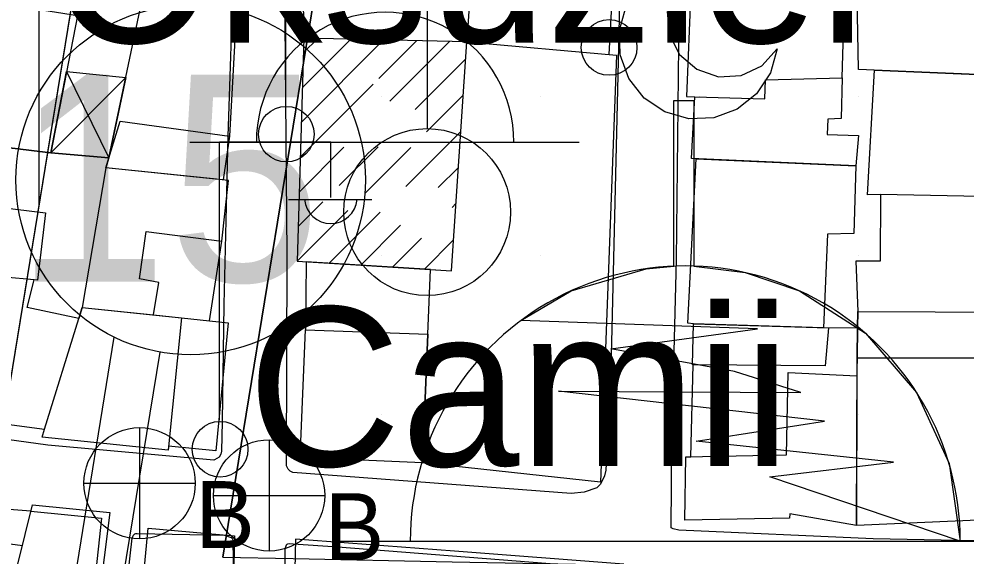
# Model space of a CAD drawing. Extents: x 417997 to 421451, y 4451742 to 4455216.
# Drawn here: x 419198.9 to 419258.5, y 4453119.4 to 4453153.2 of the extents above; entities that cross this region are included whole.
import ezdxf

# ---------------------------------------------------------------- set-up
doc = ezdxf.new("R2010")
doc.units = 0
for name, color, linetype in [('ADAKENARI', 7, 'Continuous'), ('B_Dini tesis', 7, 'Continuous'), ('B_Mesken', 7, 'Continuous'), ('B_Sundurma', 7, 'Continuous'), ('B_Tarama', 7, 'Continuous'), ('B_Teras', 7, 'Continuous'), ('Default', 7, 'Continuous'), ('KALDIRIM', 7, 'Continuous'), ('KD_DAIRE', 7, 'Continuous'), ('KD_YGEN', 7, 'Continuous'), ('LJ_SEMBOL', 7, 'Continuous'), ('PL_KON_MEV_350', 7, 'Continuous'), ('PL_SAY_DINI_TESIS', 7, 'Continuous'), ('S_Cami_Mescid', 7, 'Continuous'), ('S_Elektrik_Diregi', 7, 'Continuous'), ('S_Minare', 7, 'Continuous'), ('S_Rogar_Kapagi_Buski', 7, 'Continuous'), ('Sinir_Duvar_tek_tarafa_ait', 7, 'Continuous'), ('TR_DINITESIS', 7, 'Continuous'), ('TR_ORTAYOGUNKONUT', 7, 'Continuous'), ('Y_Yapi', 7, 'Continuous'), ('Yol_Sose', 7, 'Continuous')]:
    doc.layers.add(name, color=color, linetype=linetype)

# ---------------------------------------------------------------- blocks, each defined once
blk = doc.blocks.new('POINT_DISPLAY')
at = {"layer": 'Default'}
blk.add_line((0, 0), (0, 0), dxfattribs=at)

msp = doc.modelspace()

# ---------------------------------------------------------------- linework, layer by layer
at = {"layer": 'ADAKENARI'}
for p, q in [((419212.192, 4453215.37), (419197.343, 4453124.46)), ((419212.192, 4453215.37), (419197.343, 4453124.46)), ((419211.699, 4453119.301), (419222.131, 4453183.165)), ((419211.699, 4453119.301), (419222.131, 4453183.165))]:
    msp.add_line(p, q, dxfattribs=at)
at = {"layer": 'B_Dini tesis'}
msp.add_lwpolyline([(419216.379, 4453137.918), (419226.085, 4453137.324), (419227.043, 4453151.711), (419216.796, 4453151.955)], close=True, dxfattribs=at)
at = {"layer": 'B_Mesken'}
for points in [[(419251.687, 4453149.982), (419251.499, 4453160.206), (419261.697, 4453159.699), (419261.669, 4453149.559)], [(419216.796, 4453151.955), (419216.757, 4453158.563), (419227.434, 4453157.567), (419227.043, 4453151.711)], [(419212.154, 4453154.944), (419212.617, 4453154.912), (419212.116, 4453145.787), (419211.721, 4453143.028), (419204.326, 4453143.785), (419204.326, 4453143.785), (419204.524, 4453144.421), (419206.83, 4453155.384)], [(419245.843, 4453149.322), (419250.661, 4453149.449), (419250.81, 4453154.504), (419241.153, 4453155.004), (419240.882, 4453148.274), (419241.405, 4453148.258), (419245.793, 4453148.128)], [(419194.95, 4453145.458), (419196.437, 4453154.342), (419202.556, 4453153.374), (419200.865, 4453144.745)], [(419224.258, 4453125.25), (419224.595, 4453133.328), (419224.753, 4453137.406), (419226.085, 4453137.324), (419227.043, 4453151.711), (419236.458, 4453150.869), (419235.462, 4453124.023)], [(419241.183, 4453144.382), (419241.405, 4453148.258), (419245.793, 4453148.128), (419245.843, 4453149.322), (419250.661, 4453149.449), (419250.608, 4453146.899), (419249.763, 4453146.861), (419249.721, 4453145.89), (419251.686, 4453145.816), (419251.533, 4453143.915)], [(419253.075, 4453142.117), (419252.263, 4453142.1), (419252.707, 4453149.939), (419261.126, 4453149.582), (419261.468, 4453141.956)], [(419189.282, 4453146.126), (419194.95, 4453145.458), (419200.865, 4453144.745), (419204.524, 4453144.421), (419204.326, 4453143.785), (419202.849, 4453135.006), (419202.632, 4453134.315), (419199.375, 4453135.015), (419199.822, 4453136.756), (419196.075, 4453137.075), (419192.232, 4453137.569), (419191.36, 4453137.674), (419188.124, 4453138.063), (419187.547, 4453138.143)], [(419251.533, 4453143.915), (419251.392, 4453139.66), (419249.748, 4453139.618), (419249.497, 4453133.739), (419241.31, 4453133.972), (419240.953, 4453134.019), (419241.49, 4453144.368)], [(419210.853, 4453134.166), (419211.622, 4453139.176), (419212.041, 4453142.996), (419204.326, 4453143.785), (419202.849, 4453135.006), (419207.321, 4453134.541), (419209.083, 4453134.358)], [(419253.075, 4453142.117), (419253.068, 4453137.927), (419251.526, 4453137.92), (419251.645, 4453134.756), (419251.637, 4453133.756), (419251.612, 4453131.838), (419261.305, 4453131.823), (419261.382, 4453134.714), (419261.468, 4453141.956)], [(419196.075, 4453137.075), (419192.232, 4453137.569), (419188.124, 4453138.063), (419186.724, 4453129.186), (419200.475, 4453127.366), (419202.632, 4453134.315), (419199.375, 4453135.015), (419199.822, 4453136.756)], [(419224.595, 4453133.328), (419224.753, 4453137.406), (419216.946, 4453137.883), (419216.888, 4453133.613)], [(419211.255, 4453125.985), (419208.271, 4453126.297), (419208.245, 4453126.035), (419200.318, 4453126.862), (419200.475, 4453127.366), (419202.632, 4453134.315), (419202.849, 4453135.006), (419209.083, 4453134.358), (419212.032, 4453134.039)], [(419249.81, 4453133.731), (419251.637, 4453133.756), (419251.598, 4453130.719), (419251.565, 4453121.309), (419247.381, 4453122.026), (419247.351, 4453121.755), (419240.758, 4453121.625), (419240.838, 4453125.611), (419241.154, 4453125.618), (419241.302, 4453131.404), (419241.256, 4453131.404), (419241.31, 4453133.972)], [(419216.555, 4453125.585), (419216.888, 4453133.613), (419224.595, 4453133.328), (419224.267, 4453125.25)], [(419261.305, 4453131.823), (419261.602, 4453121.738), (419251.565, 4453121.309), (419251.612, 4453131.838)], [(419203.133, 4453110.623), (419196.915, 4453111.322), (419199.711, 4453122.591), (419204.582, 4453122.108)], [(419212.352, 4453117.085), (419206.651, 4453117.593), (419206.989, 4453121.123), (419212.425, 4453120.65)], [(419216.049, 4453110.933), (419226.012, 4453109.774), (419237.173, 4453109.277), (419236.925, 4453118.869), (419226.282, 4453119.685), (419216.262, 4453120.438)]]:
    msp.add_lwpolyline(points, close=True, dxfattribs=at)
at = {"layer": 'B_Sundurma'}
for p, q in [((419205.585, 4453149.465), (419200.865, 4453144.745)), ((419201.864, 4453149.845), (419204.524, 4453144.421))]:
    msp.add_line(p, q, dxfattribs=at)
msp.add_lwpolyline([(419201.864, 4453149.845), (419205.585, 4453149.465), (419204.524, 4453144.421), (419200.865, 4453144.745)], close=True, dxfattribs=at)
at = {"layer": 'B_Tarama'}
for p, q in [((419216.639, 4453146.663), (419221.811, 4453151.836)), ((419216.704, 4453148.85), (419219.739, 4453151.885)), ((419216.769, 4453151.036), (419217.667, 4453151.934)), ((419221.505, 4453149.409), (419223.883, 4453151.786)), ((419222.195, 4453147.977), (419225.954, 4453151.737)), ((419223.793, 4453147.453), (419226.971, 4453150.632)), ((419216.574, 4453144.477), (419221.146, 4453149.05)), ((419224.515, 4453146.054), (419226.82, 4453148.359)), ((419223.21, 4453142.628), (419226.669, 4453146.087)), ((419216.509, 4453142.291), (419219.307, 4453145.089)), ((419219.016, 4453142.677), (419221.459, 4453145.119)), ((419220.661, 4453142.2), (419223.53, 4453145.069)), ((419225.253, 4453142.55), (419226.517, 4453143.814)), ((419216.444, 4453140.104), (419217.991, 4453141.652)), ((419216.379, 4453137.918), (419219.567, 4453141.107)), ((419226.121, 4453141.297), (419226.366, 4453141.542)), ((419218.378, 4453137.796), (419221.593, 4453141.011)), ((419220.377, 4453137.674), (419222.881, 4453140.178)), ((419222.376, 4453137.551), (419224.197, 4453139.373)), ((419224.375, 4453137.429), (419226.215, 4453139.269))]:
    msp.add_line(p, q, dxfattribs=at)
at = {"layer": 'B_Teras'}
for points in [[(419211.721, 4453143.028), (419204.326, 4453143.785), (419205.242, 4453146.724), (419212.116, 4453145.787)], [(419207.321, 4453134.541), (419207.671, 4453136.576), (419206.44, 4453136.81), (419206.877, 4453139.795), (419211.622, 4453139.176), (419212.041, 4453142.996), (419204.326, 4453143.785), (419202.849, 4453135.006)], [(419199.822, 4453136.756), (419196.075, 4453137.075), (419192.232, 4453137.569), (419191.36, 4453137.674), (419192.099, 4453141.995), (419200.525, 4453140.957), (419200.034, 4453136.728)], [(419200.475, 4453127.366), (419202.632, 4453134.315), (419202.849, 4453135.006), (419209.083, 4453134.358), (419208.245, 4453126.035), (419200.318, 4453126.862)], [(419251.637, 4453133.756), (419251.645, 4453134.756), (419261.382, 4453134.714), (419261.305, 4453131.823), (419251.612, 4453131.838)], [(419241.256, 4453131.404), (419241.31, 4453133.972), (419249.81, 4453133.731), (419249.6, 4453131.337)], [(419240.758, 4453121.625), (419240.838, 4453125.611), (419247.162, 4453125.736), (419247.274, 4453130.922), (419251.598, 4453130.719), (419251.565, 4453121.309), (419247.381, 4453122.026), (419247.351, 4453121.755)]]:
    msp.add_lwpolyline(points, close=True, dxfattribs=at)
at = {"layer": 'KALDIRIM'}
for p, q in [((419204.843, 4453133.152), (419196.24, 4453080.485)), ((419204.843, 4453133.152), (419196.24, 4453080.485)), ((419207.728, 4453132.209), (419200.198, 4453086.106)), ((419207.728, 4453132.209), (419200.198, 4453086.106))]:
    msp.add_line(p, q, dxfattribs=at)
at = {"layer": 'KD_DAIRE'}
msp.add_circle((419209.672, 4453143.035), 11, dxfattribs=at)
msp.add_circle((419209.672, 4453143.035), 11, dxfattribs=at)
at = {"layer": 'LJ_SEMBOL'}
msp.add_line((419265.405, 4453120.303), (419218.744, 4453120.3), dxfattribs=at)
msp.add_line((419265.405, 4453120.303), (419218.744, 4453120.3), dxfattribs=at)
msp.add_lwpolyline([(419239.664, 4453153.629), (419239.79, 4453152.202), (419240.442, 4453150.927), (419241.525, 4453149.989), (419242.881, 4453149.525), (419244.311, 4453149.604), (419245.608, 4453150.213), (419246.581, 4453151.265), (419246.157, 4453149.756), (419245.287, 4453148.453), (419244.056, 4453147.483), (419242.586, 4453146.941), (419241.02, 4453146.882), (419239.513, 4453147.31), (419238.212, 4453148.183), (419237.245, 4453149.416), (419236.708, 4453150.888), (419236.652, 4453152.454), (419237.084, 4453153.961)], dxfattribs=at)
msp.add_lwpolyline([(419239.664, 4453153.629), (419239.79, 4453152.202), (419240.442, 4453150.927), (419241.525, 4453149.989), (419242.881, 4453149.525), (419244.311, 4453149.604), (419245.608, 4453150.213), (419246.581, 4453151.265), (419246.157, 4453149.756), (419245.287, 4453148.453), (419244.056, 4453147.483), (419242.586, 4453146.941), (419241.02, 4453146.882), (419239.513, 4453147.31), (419238.212, 4453148.183), (419237.245, 4453149.416), (419236.708, 4453150.888), (419236.652, 4453152.454), (419237.084, 4453153.961)], dxfattribs=at)
msp.add_lwpolyline([(419258.1, 4453120.315), (419246.117, 4453124.368), (419253.905, 4453125.284), (419241.471, 4453126.593), (419249.557, 4453127.852), (419232.807, 4453129.739), (419248.063, 4453129.66), (419243.892, 4453130.977), (419236.11, 4453132.413), (419245.332, 4453133.661), (419230.442, 4453134.183), (419233.605, 4453136.057), (419238.331, 4453137.445), (419240.076, 4453137.606), (419240.076, 4453148.024), (419241.326, 4453148.024), (419241.326, 4453137.613), (419244.569, 4453137.204), (419247.983, 4453136.057), (419252.127, 4453133.394), (419255.353, 4453129.671), (419257.399, 4453125.19)], close=True, dxfattribs=at)
msp.add_lwpolyline([(419258.1, 4453120.315), (419246.117, 4453124.368), (419253.905, 4453125.284), (419241.471, 4453126.593), (419249.557, 4453127.852), (419232.807, 4453129.739), (419248.063, 4453129.66), (419243.892, 4453130.977), (419236.11, 4453132.413), (419245.332, 4453133.661), (419230.442, 4453134.183), (419233.605, 4453136.057), (419238.331, 4453137.445), (419240.076, 4453137.606), (419240.076, 4453148.024), (419241.326, 4453148.024), (419241.326, 4453137.613), (419244.569, 4453137.204), (419247.983, 4453136.057), (419252.127, 4453133.394), (419255.353, 4453129.671), (419257.399, 4453125.19)], close=True, dxfattribs=at)
msp.add_arc((419240.794, 4453120.315), 17.306, 359.96699, 180, dxfattribs=at)
msp.add_arc((419240.794, 4453120.315), 17.306, 359.96699, 180, dxfattribs=at)
at = {"layer": 'PL_KON_MEV_350'}
msp.add_lwpolyline([(419118.18, 4453129.375), (419161.479, 4453129.666), (419197.343, 4453124.46), (419212.192, 4453215.37), (419203.952, 4453226.954), (419171.153, 4453232.663), (419167.104, 4453233.325), (419163.042, 4453233.904), (419158.97, 4453234.399), (419154.888, 4453234.811), (419150.798, 4453235.139), (419146.703, 4453235.383), (419142.604, 4453235.543), (419138.502, 4453235.618), (419119.319, 4453235.776)], dxfattribs=at)
at = {"layer": 'PL_SAY_DINI_TESIS'}
msp.add_lwpolyline([(419226.12, 4453119.017), (419236.12, 4453118.82), (419246.12, 4453118.623), (419256.12, 4453118.426), (419262.248, 4453118.305), (419263.499, 4453177.524), (419256.12, 4453178.531), (419246.12, 4453179.894), (419239.255, 4453180.83), (419239.172, 4453154.266), (419227.381, 4453155.09), (419226.84, 4453158.31), (419218.249, 4453159.4), (419211.699, 4453119.301), (419216.12, 4453119.214), (419226.12, 4453119.017)], dxfattribs=at)
msp.add_lwpolyline([(419226.12, 4453119.017), (419236.12, 4453118.82), (419246.12, 4453118.623), (419256.12, 4453118.426), (419262.248, 4453118.305), (419263.499, 4453177.524), (419256.12, 4453178.531), (419246.12, 4453179.894), (419239.255, 4453180.83), (419239.172, 4453154.266), (419227.381, 4453155.09), (419226.84, 4453158.31), (419218.249, 4453159.4), (419211.699, 4453119.301), (419216.12, 4453119.214), (419226.12, 4453119.017)], dxfattribs=at)
at = {"layer": 'S_Cami_Mescid'}
msp.add_line((419209.617, 4453145.399), (419234.117, 4453145.399), dxfattribs=at)
msp.add_arc((419221.905, 4453145.476), 8.097, 359.45576, 180.54424, dxfattribs=at)
at = {"layer": 'S_Elektrik_Diregi'}
for p, q in [((419215.652, 4453147.744), (419215.652, 4453165.245)), ((419211.486, 4453127.934), (419211.486, 4453145.434)), ((419211.486, 4453145.434), (419218.486, 4453145.434)), ((419218.486, 4453141.934), (419218.486, 4453145.434)), ((419215.826, 4453141.794), (419221.076, 4453141.794))]:
    msp.add_line(p, q, dxfattribs=at)
for centre in [(419236.003, 4453151.362), (419215.688, 4453145.909), (419211.522, 4453126.099)]:
    msp.add_circle(centre, 1.75, dxfattribs=at)
msp.add_arc((419218.487, 4453141.947), 1.658, 184.83843, 355.14641, dxfattribs=at)
at = {"layer": 'S_Minare'}
msp.add_line((419224.55, 4453156.779), (419224.55, 4453146.257), dxfattribs=at)
msp.add_circle((419224.55, 4453141.007), 5.25, dxfattribs=at)
at = {"layer": 'S_Rogar_Kapagi_Buski'}
for p, q in [((419206.455, 4453127.454), (419206.455, 4453120.454)), ((419214.604, 4453126.694), (419214.604, 4453119.694)), ((419202.955, 4453123.954), (419209.955, 4453123.954)), ((419211.104, 4453123.194), (419218.104, 4453123.194))]:
    msp.add_line(p, q, dxfattribs=at)
for centre in [(419206.455, 4453123.954), (419214.604, 4453123.194)]:
    msp.add_circle(centre, 3.5, dxfattribs=at)
at = {"layer": 'Sinir_Duvar_tek_tarafa_ait'}
for points in [[(419236.161, 4453153.996), (419235.994, 4453150.91)], [(419156.133, 4453126.365), (419181.114, 4453122.466), (419199.079, 4453120.044)]]:
    msp.add_lwpolyline(points, dxfattribs=at)
at = {"layer": 'TR_ORTAYOGUNKONUT'}
msp.add_line((419200.129, 4453141.513), (419200.129, 4453227.619), dxfattribs=at)
msp.add_line((419200.129, 4453141.513), (419200.129, 4453227.619), dxfattribs=at)
at = {"layer": 'Yol_Sose'}
for points in [[(419239.956, 4453126.466), (419240.243, 4453138.014), (419240.431, 4453155.381), (419240.449, 4453172.447), (419240.654, 4453178.634), (419240.736, 4453180.017), (419240.757, 4453180.593), (419240.691, 4453180.873)], [(419212.53, 4453173.362), (419212.358, 4453156.512), (419212.003, 4453145.757), (419211.76, 4453135.2)], [(419236.956, 4453166.762), (419236.483, 4453146.908)], [(419236.115, 4453131.039), (419235.791, 4453124.787), (419235.717, 4453124.421), (419235.466, 4453123.897), (419235.22, 4453123.676), (419234.441, 4453123.386), (419233.605, 4453123.311), (419216.1, 4453124.634), (419215.931, 4453124.706), (419215.841, 4453124.794), (419215.8, 4453124.852), (419215.71, 4453125.055), (419215.753, 4453138.348), (419215.567, 4453157.858)], [(419261.016, 4453154.193), (419261.558, 4453140.447), (419261.568, 4453128.7), (419261.514, 4453121.957), (419261.491, 4453121.665), (419261.441, 4453121.43), (419261.284, 4453121.106), (419261.035, 4453120.853), (419260.862, 4453120.686), (419260.697, 4453120.565), (419260.447, 4453120.422), (419260.103, 4453120.308), (419252.609, 4453120.468), (419240.399, 4453121.004), (419240.025, 4453121.099), (419239.91, 4453121.152), (419239.956, 4453126.466)], [(419236.483, 4453146.908), (419236.115, 4453131.039)], [(419211.76, 4453135.2), (419211.654, 4453127.833), (419211.618, 4453125.98), (419211.576, 4453125.79), (419211.461, 4453125.601), (419211.168, 4453125.424), (419211.125, 4453125.409), (419200.676, 4453126.35), (419184.548, 4453128.582), (419184.422, 4453128.678), (419184.337, 4453128.826), (419184.346, 4453129.004), (419185.04, 4453132.645)], [(419199.615, 4453122.206), (419181.742, 4453123.583), (419156.148, 4453127.816)], [(419199.615, 4453122.206), (419204.062, 4453121.769), (419202.866, 4453110.653)], [(419205.962, 4453120.496), (419203.399, 4453097.9), (419201.517, 4453076.665)], [(419212.523, 4453109.156), (419212.347, 4453120.348), (419212.318, 4453120.434), (419212.293, 4453120.471), (419212.24, 4453120.517), (419212.171, 4453120.535), (419211.816, 4453120.672), (419206.314, 4453120.782), (419206.194, 4453120.776), (419206.129, 4453120.752), (419206.052, 4453120.666), (419205.962, 4453120.496)], [(419218.938, 4453119.947), (419216.123, 4453120.122), (419215.892, 4453120.144), (419215.778, 4453120.131), (419215.757, 4453120.125), (419215.727, 4453120.106), (419215.674, 4453120.054), (419215.638, 4453119.944), (419215.587, 4453119.834), (419215.581, 4453103.655), (419215.413, 4453084.794)], [(419236.877, 4453072.514), (419236.754, 4453084.216), (419236.635, 4453103.934), (419236.473, 4453118.085), (419236.457, 4453118.332), (419236.326, 4453118.559), (419236.293, 4453118.582), (419218.938, 4453119.947)]]:
    msp.add_lwpolyline(points, dxfattribs=at)

# ---------------------------------------------------------------- block references
at = {"layer": 'TR_DINITESIS', "xscale": 0.1, "yscale": 0.10000000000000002}
for p in [(419221.699, 4453148.305), (419221.699, 4453148.305), (419231.699, 4453148.305), (419231.699, 4453148.305), (419241.699, 4453148.305), (419241.699, 4453148.305), (419251.699, 4453148.305), (419251.699, 4453148.305), (419221.699, 4453138.305), (419221.699, 4453138.305), (419231.699, 4453138.305), (419231.699, 4453138.305), (419241.699, 4453138.305), (419241.699, 4453138.305), (419251.699, 4453138.305), (419251.699, 4453138.305), (419221.699, 4453128.305), (419221.699, 4453128.305), (419231.699, 4453128.305), (419231.699, 4453128.305), (419241.699, 4453128.305), (419241.699, 4453128.305), (419251.699, 4453128.305), (419251.699, 4453128.305)]:
    msp.add_blockref('POINT_DISPLAY', p, dxfattribs=at)

# ---------------------------------------------------------------- texts
at = {"layer": 'KD_YGEN'}
msp.add_text('15', height=13, dxfattribs=at).set_placement((419198.575, 4453136.641))
msp.add_text('15', height=13, dxfattribs=at).set_placement((419198.575, 4453136.641))
at = {"layer": 'S_Rogar_Kapagi_Buski'}
for p in [(419209.955, 4453119.889), (419218.104, 4453119.129)]:
    msp.add_text('B', height=4.2, dxfattribs=at).set_placement(p)
at = {"layer": 'Y_Yapi'}
for s, p in [('Öksüzler', (419200.87, 4453151.659)), ('Camii', (419213.25, 4453125.037))]:
    msp.add_text(s, height=10, dxfattribs=at).set_placement(p)

doc.saveas('drawing.dxf')
